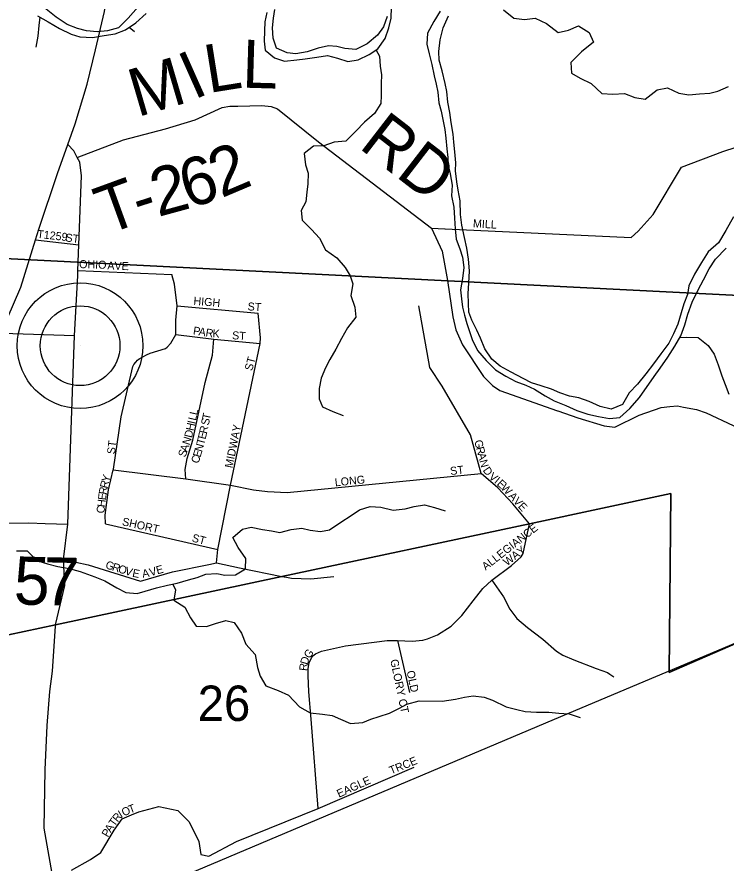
# Model space of a CAD drawing. Extents: x 1624196 to 2029251, y 146837 to 440034.
# Drawn here: x 1866701 to 1871132, y 250304 to 255591 of the extents above; entities that cross this region are included whole.
import ezdxf

# ---------------------------------------------------------------- set-up
doc = ezdxf.new("R2010")
doc.units = 0
for name, color, linetype in [('GM_X_County_Road', 7, 'Continuous'), ('GM_X_County_Road_Text', 7, 'Continuous'), ('GM_X_Minor_River', 7, 'Continuous'), ('GM_X_Section', 7, 'Continuous'), ('GM_X_Section_Text', 7, 'Continuous'), ('GM_X_State_Route', 7, 'Continuous'), ('GM_X_Township', 7, 'Continuous'), ('GM_X_Township_Road', 7, 'Continuous'), ('GM_X_Township_Road_Text', 7, 'Continuous'), ('GM_X_Township_Subdivision', 7, 'Continuous'), ('GM_X_Township_Subdivision_Text', 7, 'Continuous'), ('GM_X_Unincorporated', 7, 'Continuous'), ('GM_X_Unincorporated_Location', 7, 'Continuous')]:
    doc.layers.add(name, color=color, linetype=linetype)

msp = doc.modelspace()

# ---------------------------------------------------------------- linework, layer by layer
at = {"layer": 'GM_X_County_Road'}
for points in [[(1866991.6, 252200.6), (1867020.3, 252421.3), (1867060.9, 253601.1), (1867081.2, 253974.2), (1867082.5, 254006.5), (1867088.7, 254167.6), (1867105.5, 254598.9), (1867094, 254683.2), (1867078.1, 254713), (1867056.6, 254753.5), (1867019.4, 254793.8)], [(1866441.7, 252453.7), (1866526.7, 252432.4), (1866637.6, 252428.8), (1866776.3, 252430.6), (1866877.9, 252426.9), (1867020.3, 252421.3)], [(1866942.1, 251783.6), (1866942.6, 251791.9), (1867001, 252039.4), (1866991.6, 252200.6)], [(1866778.1, 246378.7), (1866741.2, 247412.5), (1866738, 247536.7), (1866742.6, 247628.8), (1866757.3, 247730.9), (1866788.9, 247979), (1866801.8, 248107.1), (1866818.7, 248251.2), (1866835.6, 248381.3), (1866834.8, 248559.5), (1866930.1, 249832.1), (1866937.9, 250057.2), (1866922.3, 250240.3), (1866871.5, 250522.5), (1866878.5, 250886.9), (1866890.9, 251164.2), (1866906.5, 251376.1), (1866924, 251503.4), (1866942.1, 251783.6)]]:
    msp.add_lwpolyline(points, dxfattribs=at)
at = {"layer": 'GM_X_Minor_River'}
for points in [[(1867458, 255654.8), (1867397.4, 255583.2), (1867335, 255523.6), (1867266.9, 255504.1), (1867202.9, 255498.6), (1867137, 255503.1), (1867079.1, 255517.6), (1867015.4, 255544.1), (1866945.8, 255588.8), (1866874.3, 255647.4)], [(1868574.7, 255339.6), (1868642.7, 255349.1), (1868704.5, 255332.6), (1868768.3, 255312.1), (1868834.3, 255323.6), (1868902.5, 255355.1), (1868956.8, 255390.7), (1869001.3, 255456.4), (1869025.8, 255522.3), (1869040.2, 255582.3), (1869040.8, 255652.4)], [(1866830, 255597.7), (1866895.6, 255561.1), (1866967.2, 255518.5), (1867040.9, 255483.9), (1867094.7, 255467.4), (1867172.6, 255462.8), (1867246.7, 255474.2), (1867314.7, 255485.7), (1867378.9, 255509.2), (1867445.2, 255554.8), (1867509.6, 255612.4)], [(1868263.1, 255618.4), (1868250.6, 255560.5), (1868248.2, 255504.4), (1868245.7, 255440.4), (1868253.2, 255384.2), (1868310.8, 255335.7), (1868372.6, 255315.2), (1868450.6, 255322.6), (1868502.6, 255328.2), (1868574.7, 255339.6)], [(1868751, 255394.3), (1868699.1, 255406.8), (1868647.2, 255411.2), (1868583.1, 255395.6), (1868515, 255372.1), (1868444.9, 255360.7), (1868389, 255367.1), (1868323.3, 255395.7), (1868301.8, 255457.9), (1868298.3, 255522), (1868304.8, 255584.1), (1868313.2, 255638.1)], [(1869346.4, 255625.9), (1869305.9, 255562.2), (1869267.3, 255488.4), (1869262.8, 255420.3), (1869276.3, 255360.2), (1869293.8, 255293.9), (1869309.2, 255223.7), (1869320.8, 255171.6), (1869330.4, 255121.4), (1869337.8, 255053.3), (1869351.4, 255003.1), (1869363, 254951), (1869374.5, 254886.8), (1869382.1, 254832.7), (1869387.5, 254766.5), (1869393.1, 254712.4), (1869396.7, 254662.3), (1869408.3, 254610.2), (1869419.7, 254540), (1869417.2, 254473.9), (1869430.6, 254401.7), (1869436, 254333.6), (1869439.5, 254267.5), (1869445, 254203.4), (1869468.5, 254141.1), (1869486.1, 254090.9), (1869493.6, 254024.8), (1869485, 253956.7), (1869472.5, 253886.7), (1869480, 253828.6), (1869485.6, 253778.5), (1869497.2, 253728.3), (1869512.8, 253676.1), (1869528.4, 253625.9), (1869546, 253575.8), (1869579.4, 253507.4), (1869632.9, 253444.9), (1869692.3, 253386.4), (1869756, 253345.8), (1869817.7, 253313.3), (1869881.4, 253290.8), (1869935.2, 253266.3), (1870002.8, 253223.7), (1870058.5, 253193.2), (1870130.3, 253162.6), (1870200, 253132), (1870267.7, 253109.5), (1870335.6, 253094.9), (1870403.4, 253082.4), (1870467.4, 253087.9), (1870529.8, 253145.5), (1870590.3, 253213.1), (1870683.3, 253344.5), (1870719.7, 253396.3), (1870768.2, 253466), (1870812.7, 253533.8), (1870849.2, 253597.6), (1870873.7, 253667.5), (1870892.2, 253733.4), (1870920.8, 253809.3), (1870957.4, 253885.1), (1870991.9, 253948.9), (1871026.4, 254016.7), (1871066.8, 254076.5), (1871133.3, 254146)], [(1871178.9, 254341.9), (1871130.2, 254256.2), (1871085.7, 254180.5), (1871021.2, 254122.9), (1870978.7, 254057.1), (1870934.2, 253983.4), (1870899.6, 253911.6), (1870891.2, 253857.6), (1870868.8, 253797.7), (1870852.3, 253741.7), (1870829.8, 253671.8), (1870803.3, 253611.9), (1870774.9, 253552.1), (1870724.4, 253486.4), (1870677.9, 253422.7), (1870631.5, 253360.9), (1870579, 253297.3), (1870526.6, 253241.6), (1870484.1, 253169.9), (1870413.9, 253140.4), (1870346, 253156.9), (1870276.3, 253187.5), (1870212.6, 253212), (1870154.7, 253222.5), (1870092.9, 253243), (1870041.1, 253265.5), (1869977.3, 253286), (1869915.5, 253304.5), (1869863.8, 253330.9), (1869790.2, 253371.6), (1869720.5, 253408.2), (1869668.9, 253452.6), (1869625.4, 253517), (1869598, 253583.4), (1869574.4, 253633.6), (1869542.9, 253695.9), (1869525.3, 253746.1), (1869523.8, 253800.2), (1869520.2, 253862.3), (1869524.8, 253928.4), (1869529.4, 254004.4), (1869521.9, 254076.6), (1869512.5, 254146.8), (1869497.1, 254213), (1869481.7, 254289.2), (1869472.2, 254357.4), (1869470.9, 254441.5), (1869457.4, 254507.7), (1869449.8, 254559.8), (1869442.4, 254629.9), (1869442.8, 254680), (1869437.3, 254748.1), (1869431.8, 254808.2), (1869426.2, 254858.4), (1869414.8, 254930.5), (1869405.3, 254994.7), (1869393.8, 255058.9), (1869386.4, 255125), (1869376.8, 255175.1), (1869357.4, 255253.4), (1869340, 255321.6), (1869338.4, 255375.7), (1869345, 255447.7), (1869365.5, 255523.6), (1869398.1, 255597.5)], [(1869742.2, 255634.8), (1869805.7, 255582.3), (1869873.6, 255575.7), (1869939.6, 255583.2), (1870009.3, 255550.6), (1870082.8, 255494), (1870146.9, 255507.5), (1870211, 255535), (1870276.7, 255494.5), (1870304.1, 255432.2), (1870229.7, 255372.7), (1870161.3, 255307.1), (1870166.7, 255239), (1870220.4, 255208.6), (1870290.1, 255174), (1870355.6, 255113.4), (1870425.5, 255108.8), (1870497.5, 255112.3), (1870561.2, 255087.7), (1870627.1, 255077.2), (1870701.5, 255134.7), (1870765.6, 255148.2), (1870837.2, 255113.6), (1870899.1, 255103.1), (1870967.1, 255110.6), (1871031.1, 255114.1), (1871081.2, 255127.7), (1871147.4, 255157.2)], [(1866844.3, 255589.7), (1866837.5, 255537.5), (1866831, 255471.5), (1866820.4, 255401.5)], [(1869014.4, 255594.5), (1868991.9, 255528.6), (1868953.5, 255476.8), (1868889.1, 255423.3), (1868818.9, 255387.8), (1868751, 255394.3)], [(1867403.2, 255525.9), (1867436.7, 255498.8)], [(1868946.6, 255384), (1868966.4, 255346.6), (1868971.9, 255282.4), (1868979.5, 255228.3), (1868977.1, 255174.3), (1868976.5, 255100.2), (1868974.1, 255050.1), (1868935.6, 254988.4), (1868873.2, 254932.8), (1868818.8, 254877.1), (1868756.4, 254815.6), (1868684.4, 254808.1), (1868618.2, 254784.6), (1868554.3, 254783.1), (1868495.9, 254737.5), (1868503.4, 254667.4), (1868520.9, 254615.1), (1868518.4, 254547.1), (1868512, 254495.1), (1868505.5, 254435), (1868477.1, 254381.2), (1868482.6, 254321.1), (1868542.1, 254262.5), (1868591.7, 254208.1), (1868629.1, 254135.7), (1868700.6, 254085.1), (1868752.1, 254024.6), (1868783.7, 253974.3), (1868799.3, 253924.1), (1868786.7, 253850.1), (1868812.1, 253777.8), (1868819.6, 253715.6), (1868767.1, 253648), (1868728.6, 253582.2), (1868694.1, 253514.4), (1868655.6, 253450.6), (1868629.2, 253398.7), (1868602.7, 253334.8), (1868590.2, 253268.8), (1868589.7, 253204.8), (1868611.3, 253154.5), (1868675, 253126), (1868738.8, 253101.4)], [(1870844, 253588.5), (1870887.1, 253589.2), (1870957, 253588.7), (1871020.6, 253538.1), (1871058.1, 253483.8), (1871083.6, 253417.5), (1871105, 253349.2), (1871126.6, 253295), (1871150.1, 253234.7)], [(1866699.5, 252254.3), (1866765.4, 252255.8), (1866824.9, 252195.2), (1866892.7, 252174.7), (1866956.5, 252158.1), (1867028.4, 252145.6), (1867096.2, 252127), (1867187.8, 252092.2), (1867249.6, 252067.7), (1867325.2, 252023.1), (1867380.9, 251994.6), (1867452.8, 251988), (1867502.9, 252003.6), (1867573, 252025.1), (1867643.1, 252040.6), (1867703.2, 252054.1), (1867773.3, 252073.6), (1867827.4, 252089.2), (1867881.5, 252108.8), (1867949.5, 252114.3), (1868001.3, 252103.9), (1868067.3, 252105.4), (1868129.6, 252142.9), (1868132.1, 252207), (1868082.7, 252275.5), (1868051.2, 252337.8), (1868111.6, 252391.4), (1868165.6, 252403), (1868235.4, 252388.4), (1868291.3, 252380), (1868343.2, 252369.6), (1868415.3, 252389), (1868481.3, 252396.5), (1868533.2, 252384.1), (1868599.1, 252375.6), (1868655.1, 252387.1), (1868725.5, 252434.7), (1868789.8, 252476.2), (1868842, 252511.8), (1868908.1, 252531.4), (1868974, 252528.8), (1869051.8, 252510.2), (1869127.8, 252517.6), (1869183.9, 252531.2), (1869248, 252542.7), (1869309.8, 252526.2), (1869377.6, 252505.6)], [(1867675.8, 252048), (1867692.8, 252012.2), (1867682.3, 251946.2), (1867749.9, 251903.6), (1867785.4, 251837.2), (1867820.9, 251784.9), (1867884.9, 251782.3), (1867941, 251801.9), (1868007.1, 251819.4), (1868058.9, 251807), (1868104.4, 251740.6), (1868131.8, 251672.2), (1868189.3, 251607.7), (1868204.6, 251525.5), (1868220.1, 251471.3), (1868255.6, 251410.9), (1868333.4, 251382.3), (1868399.1, 251353.7), (1868466.5, 251281.1), (1868534.1, 251242.5), (1868610, 251233.9), (1868671.9, 251227.4), (1868723.7, 251203), (1868785.4, 251176.4), (1868863.4, 251181.8), (1868913.5, 251203.5), (1868965.6, 251221.1), (1869029.7, 251240.6), (1869087.9, 251270.2), (1869138.1, 251297.8), (1869214.2, 251317.3), (1869358.1, 251316.1), (1869442.1, 251329.5), (1869498.2, 251341.1), (1869552.2, 251348.7), (1869620.1, 251340.1), (1869671.9, 251321.7), (1869757.5, 251281), (1869825.4, 251264.4), (1869877.2, 251252), (1869947.1, 251247.4), (1870025.1, 251246.8), (1870087, 251240.3), (1870150.9, 251237.8), (1870220.7, 251213.3)]]:
    msp.add_lwpolyline(points, dxfattribs=at)
at = {"layer": 'GM_X_Section'}
for points in [[(1871606.9, 259505.4), (1871337.4, 253843.7), (1866331.8, 254096.9), (1866313.6, 254654.5), (1866278.3, 255971.5), (1866237.4, 257382.6), (1866193.8, 258839.6), (1866171.2, 259752)], [(1866331.8, 254096.9), (1871337.4, 253843.7), (1871311.7, 253337.8), (1871279.5, 252691.8), (1871251.4, 252067.9), (1871230.1, 251695.9), (1870151.3, 251240.3), (1866498.7, 249697.9), (1866477.4, 251049.4), (1866438.9, 252307.4), (1866365.1, 253540.6)]]:
    msp.add_lwpolyline(points, close=True, dxfattribs=at)
at = {"layer": 'GM_X_State_Route'}
msp.add_lwpolyline([(1866553.6, 253438), (1866611.7, 253614.8), (1866641.3, 253705), (1866725.3, 253903.3), (1866817.6, 254197.2), (1866839.2, 254265.8), (1866955.1, 254612.3), (1867019.4, 254793.8), (1867065, 254922.7), (1867141, 255171.1), (1867192.9, 255385.4), (1867248.8, 255625.7), (1867266.6, 255748.2), (1867316.7, 256094.4), (1867331.3, 256209.5)], dxfattribs=at)
at = {"layer": 'GM_X_Township'}
for points in [[(1863301, 246528.5), (1862714.9, 247271.4), (1862100.9, 248148.6), (1861509.1, 248848.3), (1862580.3, 249323.9), (1865292.3, 250528.1), (1865572.9, 250652.7), (1865727.1, 250721.2), (1866434.9, 251035.5), (1866450.4, 251689.5), (1866942.6, 251791.9), (1868357, 252095.4), (1869903.4, 252424.5), (1870787.7, 252612.8), (1870777.5, 251495.4), (1875312.3, 253466.4), (1878340.6, 254803.1), (1879987.6, 255523.4), (1880436.8, 255719.9), (1880982.4, 255958.6), (1882319.5, 256543.4), (1883080.6, 256876.3)], [(1875312.3, 253466.4), (1870777.5, 251495.4), (1870787.7, 252612.8), (1869903.4, 252424.5), (1868357, 252095.4), (1866942.6, 251791.9), (1866450.4, 251689.5), (1866434.9, 251035.5), (1865727.1, 250721.2), (1865572.9, 250652.7), (1865292.3, 250528.1), (1862580.3, 249323.9), (1861509.1, 248848.3), (1861355.8, 249029.6), (1861118.4, 249480.7), (1860989.6, 249941.6), (1860746, 251186.1), (1860722.2, 252254.2), (1860738.2, 252976.8), (1861176.3, 255403.9), (1861269.5, 255936.8)]]:
    msp.add_lwpolyline(points, dxfattribs=at)
at = {"layer": 'GM_X_Township_Road'}
for points in [[(1867078.1, 254713), (1867366.8, 254823.5), (1867630.5, 254892.5), (1867816, 254948.9), (1867983.8, 255025.7), (1868031.6, 255034.2), (1868081.7, 255034.2), (1868231.8, 255037), (1868290.1, 255031.4), (1868330.1, 255016.8), (1868586.5, 254811.2), (1869291.4, 254271.9), (1869375, 254267.9), (1869376, 254267.9)], [(1869291.4, 254271.9), (1869358.2, 254128.1), (1869390.6, 253945), (1869424.2, 253717.7), (1869443.8, 253635.8), (1869484.8, 253542), (1869616.1, 253343.8), (1869672.1, 253287.6), (1869719, 253257.6), (1870077.9, 253130.4), (1870081.6, 253129.1)], [(1870081.6, 253129.1), (1870205.4, 253085.2), (1870369.5, 253035.2), (1870438.1, 253027.7), (1870589.9, 253102.9), (1870727, 253150.3), (1870780.9, 253157.5), (1870828.1, 253160.3), (1870865.3, 253153.5), (1870947.6, 253138), (1871006.8, 253116.6), (1871175.5, 253039.1), (1871247.9, 253010.1), (1871276.2, 253004.1)]]:
    msp.add_lwpolyline(points, dxfattribs=at)
at = {"layer": 'GM_X_Township_Subdivision'}
for points in [[(1869376, 254267.9), (1870539.7, 254212.7), (1870583.5, 254251.5), (1870676.7, 254356.3), (1870852.9, 254651.6), (1871111.2, 254750.6), (1871552.8, 254894.2)], [(1866817.6, 254197.2), (1867088.7, 254167.6)], [(1867082.5, 254006.5), (1867668.8, 253981.1)], [(1867254.8, 252424.1), (1867253.2, 252478.4), (1867273.5, 252635.7), (1867303.3, 252762.2), (1867304, 252765.6), (1867352.6, 253093.4), (1867424.9, 253406.8), (1867431.6, 253418.6), (1867444.1, 253433.9), (1867455.2, 253446.4), (1867465.9, 253454.1), (1867510.8, 253479.7), (1867534.7, 253490.8), (1867629.4, 253519), (1867640, 253527), (1867663.7, 253552.7), (1867694.7, 253607), (1867695.1, 253696.1), (1867701.9, 253786.1), (1867685.5, 253920.9), (1867668.8, 253981.1)], [(1867701.9, 253786.1), (1868209.2, 253740.6)], [(1869903.4, 252424.5), (1869799.7, 252549.2), (1869705.5, 252649.4), (1869601.1, 252737.7), (1869535.8, 252979.6), (1869357.5, 253283.9), (1869281.7, 253399.8), (1869211.7, 253786.7)], [(1867947.9, 252179.6), (1867957.6, 252263.3), (1868036.6, 252664.9), (1868220.8, 253551.4), (1868222.4, 253586), (1868209.2, 253740.6)], [(1866562.3, 253619.7), (1866599.6, 253615.2), (1866611.7, 253614.8), (1867060.9, 253601.1)], [(1867694.7, 253607), (1867930.8, 253577.4), (1868220.8, 253551.4)], [(1867757.2, 252705.9), (1867752, 252763.2), (1867764.1, 252832.6), (1867800.6, 252947.2), (1867877, 253306.6), (1867923.9, 253476.8), (1867930.8, 253577.4)], [(1867303.3, 252762.2), (1867757.2, 252705.9), (1868036.6, 252664.9), (1868179.1, 252636.4), (1868265.9, 252626), (1868389.2, 252619.1), (1869601.1, 252737.7)], [(1867254.8, 252424.1), (1867957.6, 252263.3)], [(1869668.8, 252071.6), (1869791, 252162.8), (1869830.4, 252198.9), (1869852.2, 252218.3), (1869864, 252237.8), (1869903.4, 252424.5)], [(1866991.6, 252200.6), (1867146, 252167.1), (1867472.5, 252066.4), (1867674, 252124.5), (1867899.8, 252170), (1867900.4, 252170.1)], [(1867900.4, 252170.1), (1867947.9, 252179.6), (1868091.1, 252148.2), (1868357.1, 252095.4), (1868385.2, 252089.8)], [(1867041.4, 250259.8), (1867160.3, 250326.7), (1867225.7, 250371.2), (1867309.4, 250509.9), (1867359.1, 250580.6), (1867416.6, 250606.7), (1867463.7, 250625.1), (1867588.9, 250658.5), (1867707.1, 250632.2), (1867777.1, 250562.1), (1867837.7, 250439.3), (1867850.8, 250358.1), (1867900.5, 250347.7), (1868072.5, 250438.4), (1868583.7, 250646.2), (1868539.7, 251203), (1868525.3, 251374.7), (1868521.8, 251475.7), (1868521.8, 251519.4), (1868527.1, 251554.8), (1868541.5, 251586.8), (1868550.5, 251598.5), (1868566.6, 251612), (1868604.3, 251628.9), (1868755.1, 251662.5), (1868932.8, 251684.4), (1869015.4, 251694.5), (1869080, 251694.5), (1869169.8, 251691.1), (1869238, 251696.2), (1869266.7, 251706.3), (1869329.5, 251729.8), (1869413.9, 251785.4), (1869480.3, 251851), (1869552.2, 251942), (1869613.2, 252019.4), (1869668.8, 252071.6), (1869740.6, 251967.2), (1869781.9, 251889.8), (1869825, 251832.5), (1869891.4, 251777), (1869986.5, 251702.9), (1870072.7, 251628.9), (1870112.2, 251603.6), (1870180.4, 251575), (1870320.4, 251519.4), (1870390.4, 251494.2), (1870406.6, 251484.1), (1870429.9, 251468.9)], [(1868385.2, 252089.8), (1868416.3, 252083.6), (1868538.5, 252081.2), (1868680.9, 252094.3)], [(1869080, 251694.5), (1869154, 251369.8)], [(1868583.7, 250646.2), (1869182.4, 250904.4)]]:
    msp.add_lwpolyline(points, dxfattribs=at)
at = {"layer": 'GM_X_Unincorporated'}
for radius in [392.8, 249]:
    msp.add_circle((1867095.8, 253536.9), radius, dxfattribs=at)
at = {"layer": 'GM_X_Unincorporated_Location'}
msp.add_line((1867095.8, 253536.9), (1867095.8, 253536.9), dxfattribs=at)

# ---------------------------------------------------------------- texts
at = {"layer": 'GM_X_County_Road_Text'}
for s, rotation, p in [('5', 358.3282, (1866679.1, 251921.6)), ('7', 358.6709, (1866864.4, 251916.2))]:
    msp.add_text(s, height=300, rotation=rotation, dxfattribs=at).set_placement(p)
at = {"layer": 'GM_X_Section_Text'}
msp.add_text('26', height=221, rotation=0, dxfattribs=at).set_placement((1867830.6, 251192.4))
at = {"layer": 'GM_X_Township_Road_Text'}
for s, rotation, p in [('L', 358.352, (1868105.7, 255149.3)), ('L', 9.0459, (1867898.8, 255115)), ('M', 16.4095, (1867453.6, 254963.9)), ('I', 24.0288, (1867806.1, 255070.7)), ('RD', 322.3413, (1868831, 254776.1)), ('2', 22.9319, (1867978.7, 254457.4)), ('6', 17.0533, (1867770.5, 254391.8)), ('2', 15.2341, (1867582.3, 254340.3)), ('T', 19.9882, (1867260.4, 254227.9)), ('-', 17.8425, (1867468.4, 254303.6))]:
    msp.add_text(s, height=300, rotation=rotation, dxfattribs=at).set_placement(p)
at = {"layer": 'GM_X_Township_Subdivision_Text'}
for s, rotation, p in [('MILL', 356.6322, (1869549.3, 254276.4)), ('T1259', 353.6601, (1866826.2, 254211)), ('ST', 352.8733, (1867002.3, 254189)), ('OHIO', 358.3643, (1867089.4, 254021.9)), ('AVE', 358.0223, (1867265.5, 254013.1)), ('HIGH', 355.1005, (1867802.8, 253793)), ('ST', 356.4254, (1868141.4, 253757.9)), ('P', 350.9869, (1867799.2, 253608.1)), ('A', 350.9899, (1867834, 253602.6)), ('R', 350.9931, (1867877.4, 253595.7)), ('K', 356.6544, (1867921.9, 253588.9)), ('ST', 356.4262, (1868044.5, 253577.5)), ('ST', 75.064, (1868171.3, 253376.9)), ('L', 77.1897, (1867827, 253100.3)), ('T', 78.0016, (1867906.4, 253070.3)), ('I', 77.1725, (1867814.3, 253044.5)), ('L', 77.213, (1867819.2, 253066)), ('S', 77.997, (1867899.1, 253035.9)), ('D', 76.5491, (1867794.2, 252958.2)), ('H', 77.2026, (1867804.6, 253001.6)), ('R', 77.6327, (1867887.8, 252984)), ('MIDWAY', 78.5025, (1868047.9, 252769.1)), ('N', 72.2411, (1867779.7, 252912.4)), ('T', 75.4004, (1867870.3, 252913.6)), ('E', 76.659, (1867879.4, 252948.8)), ('ST', 82.8792, (1867313, 252856.4)), ('A', 70.9946, (1867765, 252869.7)), ('N', 74.0816, (1867857.9, 252870.1)), ('G', 284.8526, (1869557.9, 252941.2)), ('R', 284.8344, (1869569.2, 252898.7)), ('S', 70.9646, (1867753.5, 252836.4)), ('C', 72.7669, (1867835.5, 252797.4)), ('E', 73.0639, (1867847.3, 252835.4)), ('A', 284.8417, (1869579.3, 252860.4)), ('N', 284.8526, (1869590.6, 252817.8)), ('ST', 7.1267, (1869411.2, 252728.2)), ('D', 304.8271, (1869609.8, 252758.1)), ('V', 321.4914, (1869645.8, 252710.5)), ('R', 75.8931, (1867266.9, 252642.2)), ('Y', 74.7391, (1867276.5, 252680.3)), ('LONG', 5.8559, (1868689.8, 252657.8)), ('I', 320.0769, (1869679.9, 252683.3)), ('E', 317.0868, (1869696.3, 252669.6)), ('R', 81.0507, (1867261, 252604.2)), ('W', 313.0439, (1869721.4, 252646.3)), ('E', 83.2088, (1867256.9, 252569.8)), ('A', 312.6427, (1869769.3, 252594.9)), ('V', 312.6427, (1869799.1, 252562.5)), ('C', 83.2093, (1867247, 252486.7)), ('H', 83.2427, (1867251.7, 252526.1)), ('E', 312.6523, (1869828.9, 252530.1)), ('SHORT', 347.4704, (1867355.2, 252415.6)), ('ALLEGIANCE', 38.0474, (1869630.3, 252130.7)), ('ST', 345.069, (1867791.2, 252314.4)), ('WAY', 37.5682, (1869763.4, 252158.2)), ('G', 342.5253, (1867250.4, 252147.3)), ('R', 342.5253, (1867292.3, 252134.1)), ('O', 342.5253, (1867330.1, 252122.2)), ('E', 15.9458, (1867578.7, 252107.9)), ('V', 342.5253, (1867372.1, 252109)), ('E', 348.0954, (1867419.2, 252094.4)), ('A', 10.3757, (1867487.9, 252086.7)), ('V', 15.9458, (1867536.3, 252095.9)), ('G', 52.0809, (1868527.7, 251577.9)), ('D', 73.4661, (1868517.4, 251540.1)), ('R', 84.5274, (1868514.1, 251503.2)), ('GLORY CT', 281.6338, (1869033.7, 251572.6)), ('OLD', 282.0958, (1869135.6, 251502)), ('TRCE', 22.1093, (1869039.2, 250857.6)), ('EAGLE', 24.3402, (1868713.3, 250712.2)), ('I', 30.93, (1867352.1, 250584.4)), ('O', 25.7048, (1867369.9, 250595.1)), ('T', 21.0326, (1867408.6, 250613.8)), ('T', 54.8927, (1867310.7, 250528.8)), ('R', 50.5286, (1867330.3, 250556.8)), ('A', 58.056, (1867287.8, 250492)), ('P', 59.6383, (1867270.2, 250462))]:
    msp.add_text(s, height=50, rotation=rotation, dxfattribs=at).set_placement(p)

doc.saveas('drawing.dxf')
